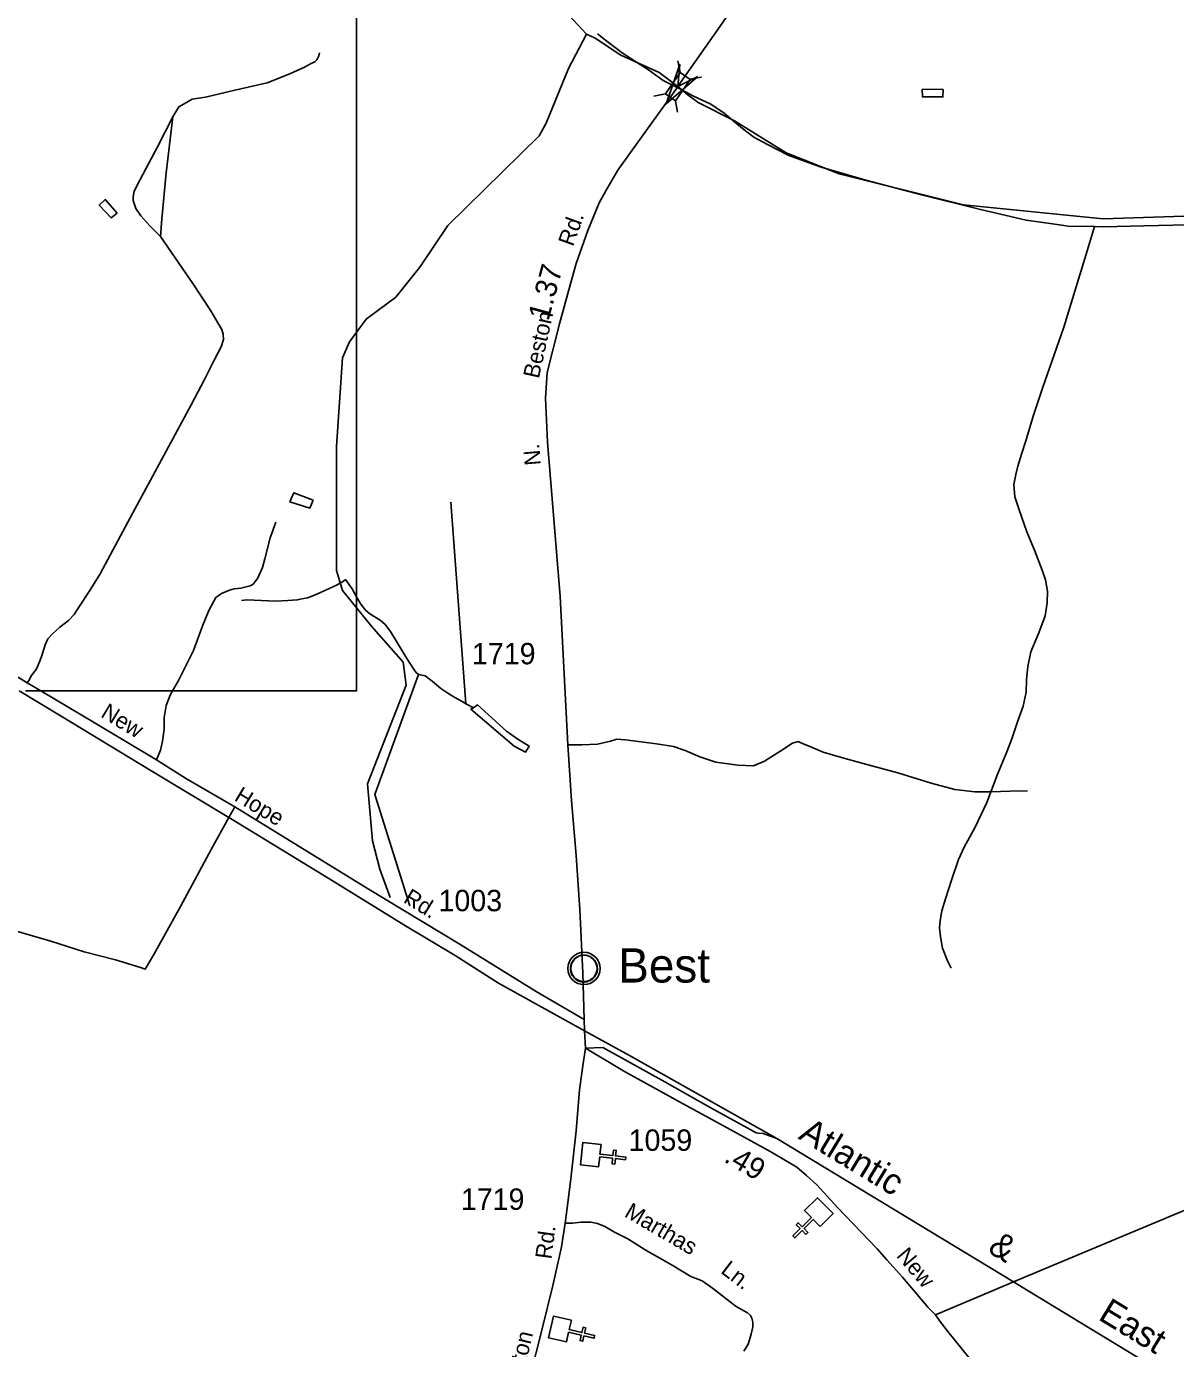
# Model space of a CAD drawing. Extents: x 2206922 to 2357709, y 510027 to 673830.
# Drawn here: x 2340188 to 2346902, y 580187 to 587910 of the extents above; entities that cross this region are included whole.
import ezdxf

# ---------------------------------------------------------------- set-up
doc = ezdxf.new("R2010")
doc.units = 0
for name, color, linetype in [('Exist Civil Demographics Community CELL', 7, 'Continuous'), ('Exist Civil Demographics Community Label', 7, 'Continuous'), ('Exist Cultural Church CELL', 7, 'Continuous'), ('Exist Hydrographic Creek Single Shore', 7, 'Continuous'), ('Exist Hydrographic Misc Water Feature', 7, 'Continuous'), ('Exist Railroad Mainline', 7, 'Continuous'), ('Exist Railroad Mainline Label', 7, 'Continuous'), ('Exist Railroad Siding', 7, 'Continuous'), ('Exist Road Non-System Type 51', 7, 'Continuous'), ('Exist Road Non-System Type 51 Label', 7, 'Continuous'), ('Exist Road Secondary Mileage Hundredths English Label', 7, 'Continuous'), ('Exist Road Secondary Structure Standard Bridge Attributed CELL', 7, 'Continuous'), ('Exist Road Secondary Structure Standard Bridge CELL', 7, 'Continuous'), ('Exist Road Secondary Type 51 Attributed', 7, 'Continuous'), ('Exist Road Secondary Type 51 Label', 7, 'Continuous'), ('Exist Road Secondary Type 51 Number Label', 7, 'Continuous'), ('Map Preparation Inset Cut Line', 7, 'Continuous')]:
    doc.layers.add(name, color=color, linetype=linetype)

msp = doc.modelspace()

# ---------------------------------------------------------------- linework, layer by layer
at = {"layer": 'Exist Civil Demographics Community CELL'}
msp.add_lwpolyline([(2343367.8, 582419.8), (2343368.8, 582425.4), (2343370.5, 582432), (2343373.5, 582439.2), (2343376.4, 582444.9), (2343379.7, 582450.6), (2343383.5, 582455.7), (2343387.4, 582460.1), (2343392, 582464.7), (2343397.6, 582469.3), (2343403, 582473), (2343407.9, 582475.8), (2343412.9, 582478.3), (2343418.4, 582480.6), (2343424, 582482.4), (2343428.4, 582483.6), (2343433.2, 582484.3), (2343437.3, 582485), (2343443.7, 582485.3), (2343448.1, 582485.2), (2343453.8, 582484.9), (2343458.7, 582484.2), (2343463.6, 582483.2), (2343468.6, 582481.8), (2343473.8, 582479.9), (2343480.4, 582476.9), (2343486.7, 582473.4), (2343491.7, 582469.9), (2343496.9, 582465.9), (2343500.2, 582462.7), (2343504.4, 582458.4), (2343508.2, 582453.7), (2343511.3, 582449.1), (2343514.4, 582444.1), (2343516.9, 582438.9), (2343518.9, 582433.9), (2343520.5, 582428.9), (2343521.8, 582424.3), (2343522.8, 582418.2), (2343523.5, 582413.5), (2343523.7, 582407.5), (2343523.6, 582401.7), (2343523, 582396.1), (2343522, 582390.6), (2343520.4, 582384.4), (2343518.5, 582378.6), (2343516.2, 582373.5), (2343513.1, 582367.5), (2343509.8, 582362.2), (2343506.3, 582357.5), (2343502.1, 582352.7), (2343496.8, 582347.8), (2343491.8, 582343.7), (2343486.8, 582340.2), (2343482.5, 582337.7), (2343475.7, 582334.5), (2343468.5, 582331.8), (2343462.6, 582330.3), (2343456, 582329), (2343451.5, 582328.5), (2343447, 582328.3), (2343441.4, 582328.3), (2343437.2, 582328.7), (2343431.5, 582329.4), (2343425.6, 582330.7), (2343421, 582332), (2343415.9, 582333.9), (2343411.3, 582335.9), (2343407.4, 582338.1), (2343400.5, 582342.2), (2343395, 582346.5), (2343390.1, 582351), (2343385.6, 582355.8), (2343382.4, 582359.8), (2343379.4, 582364), (2343375.3, 582371.1), (2343373.6, 582374.6), (2343371.9, 582378.6), (2343369.3, 582386.8), (2343367.8, 582393.9), (2343367.1, 582399), (2343366.8, 582405.3), (2343366.7, 582410), (2343367.3, 582416.5)], close=True, dxfattribs=at)
for centre, radius in [((2343445.4, 582407.4), 94.3), ((2343445.1, 582407.7), 76.7)]:
    msp.add_circle(centre, radius, dxfattribs=at)
at = {"layer": 'Exist Cultural Church CELL'}
for points in [[(2343545.1, 581379.3), (2343539, 581322.7), (2343614.7, 581314.4), (2343618.2, 581346.2), (2343634.1, 581344.5), (2343630.6, 581312.7), (2343690.4, 581306.1), (2343688.6, 581290.2), (2343628.8, 581296.8), (2343625.4, 581264.9), (2343609.5, 581266.7), (2343613, 581298.5), (2343537.3, 581306.8), (2343530.9, 581249.5), (2343425.1, 581261.1), (2343439.3, 581390.9)], [(2344825.5, 580900.8), (2344785.3, 580941.1), (2344731.3, 580887.5), (2344753.8, 580864.8), (2344742.5, 580853.5), (2344720, 580876.2), (2344677.3, 580833.9), (2344666, 580845.2), (2344708.7, 580887.6), (2344686.1, 580910.3), (2344697.5, 580921.6), (2344720, 580898.9), (2344774, 580952.5), (2344733.5, 580993.5), (2344809.1, 581068.5), (2344901.1, 580975.8)], [(2343372.1, 580353.1), (2343359.4, 580297.6), (2343433.6, 580280.5), (2343440.8, 580311.7), (2343456.4, 580308.1), (2343449.2, 580276.9), (2343507.8, 580263.4), (2343504.2, 580247.8), (2343445.6, 580261.3), (2343438.4, 580230.1), (2343422.9, 580233.7), (2343430, 580264.9), (2343355.8, 580281.9), (2343342.8, 580225.8), (2343239.1, 580249.6), (2343268.4, 580376.9)]]:
    msp.add_lwpolyline(points, close=True, dxfattribs=at)
at = {"layer": 'Exist Hydrographic Creek Single Shore'}
for points in [[(2343460.7, 587866.2), (2343358.8, 587973.7), (2342660.8, 588529.7), (2342542.7, 588646.3), (2342457.8, 588820.1), (2342422.7, 588927), (2342271.6, 589068.6), (2341927.7, 589254.9), (2341708.7, 589410.1), (2341405.7, 589706.3), (2341320.8, 589830.9), (2341278.7, 589914.5), (2341176.6, 590038.4)], [(2348070.9, 586838.3), (2346479.9, 586787.1), (2345662.8, 586869), (2344935.8, 587049.7), (2344626.8, 587171.7), (2344324.8, 587359.6), (2344112.1, 587467), (2344051.5, 587511.1), (2343994.4, 587559.1), (2343885.2, 587641.5), (2343661.7, 587743.1), (2343510.7, 587842), (2343460.7, 587866.2)]]:
    msp.add_lwpolyline(points, dxfattribs=at)
at = {"layer": 'Exist Hydrographic Misc Water Feature'}
msp.add_line((2342666.9, 585130.9), (2342754.7, 583952.6), dxfattribs=at)
for points in [[(2342312.8, 582821.7), (2342252.7, 582986.7), (2342209.7, 583152.3), (2342180.8, 583485.9), (2342406.7, 584062.8), (2342388.7, 584196.6), (2342202.7, 584409), (2342033.7, 584615.5), (2341998.7, 584732.2), (2341998.7, 585457.4), (2342033.7, 585974.1), (2342074.8, 586067.6), (2342172.8, 586199.6), (2342345.6, 586328), (2342485.7, 586504.3), (2342649.7, 586747.2), (2343184.7, 587271), (2343224.7, 587344.8), (2343354.7, 587665.1), (2343460.7, 587866.2)], [(2343525.3, 587868), (2343571.6, 587830.7), (2343668.4, 587755.7), (2343725.2, 587718.3), (2343821.8, 587657.6), (2343908.5, 587594.6), (2344017.2, 587540.2), (2344081.4, 587505), (2344186, 587456), (2344264.7, 587403.2), (2344327.3, 587352), (2344371.5, 587314.5), (2344438.2, 587263.2), (2344518.6, 587220.2), (2344643.4, 587155.6), (2344831.9, 587088), (2345092.9, 587011.4), (2345417.7, 586927.3), (2345762.8, 586841.3), (2346029.2, 586778.5), (2346195.7, 586754.7), (2346275.2, 586743.5), (2346429.2, 586741.5)], [(2345544.2, 587542.5), (2345542.8, 587498.5), (2345422.6, 587499.1), (2345422.2, 587543), (2345544.2, 587542.5)], [(2340717.3, 586818.7), (2340683.5, 586792.2), (2340612.7, 586867.3), (2340648.2, 586899.7), (2340717.3, 586818.7)], [(2346429.2, 586741.5), (2346392.9, 586625.3), (2346248.6, 586153.5), (2346124.9, 585798.2), (2346073.1, 585645.8), (2346024.9, 585483.1), (2346003.6, 585417), (2345980.8, 585340.9), (2345969.3, 585292.8), (2345958, 585234.4), (2345962.5, 585162.4), (2345987.8, 585086.8), (2346033.5, 584957.5), (2346078.4, 584850.2), (2346121.7, 584734.6), (2346142.8, 584677.1), (2346153, 584611), (2346152, 584543.1), (2346139.3, 584467.1), (2346102.4, 584368.4), (2346055.8, 584256.2), (2346038.8, 584172), (2346031.6, 584096), (2346028.6, 584021.9), (2346011.5, 583939.7), (2345978.3, 583847.4), (2345945.7, 583748.8), (2345917, 583672.9), (2345860.6, 583536.1), (2345800.3, 583377.4), (2345730, 583228.6), (2345669.5, 583120), (2345634.3, 583043.5), (2345592.2, 582923.2), (2345557.6, 582814.9), (2345536, 582744.7), (2345526.8, 582688.6), (2345523.3, 582644.5), (2345528.2, 582592.6), (2345540.5, 582526.7), (2345569.7, 582453), (2345590, 582409.4)], [(2346429.2, 586741.5), (2346481.3, 586740.1), (2346717.1, 586744.8), (2346971.2, 586752), (2347378.6, 586776.7), (2347648.5, 586794.1), (2347760.2, 586801.2)], [(2341863.1, 585143.1), (2341843.5, 585097), (2341727.2, 585133.5), (2341750.4, 585186), (2341863.1, 585143.1)], [(2342052.6, 584679.2), (2342040.5, 584669.5), (2342002.8, 584649.3), (2341901.5, 584602.1), (2341861.9, 584583.7), (2341829.9, 584573), (2341797.9, 584566.9), (2341770, 584560.6), (2341715.9, 584557.8), (2341642.5, 584553), (2341562.1, 584557.8), (2341518.2, 584559.5), (2341476.4, 584560.9), (2341444.2, 584556.5)], [(2342052.6, 584679.2), (2342091, 584624.3), (2342117.8, 584574.4), (2342142.4, 584535), (2342168.5, 584501), (2342194.7, 584479.6), (2342255.2, 584442.2), (2342283.7, 584416.4), (2342314.3, 584374.9), (2342354.6, 584311.6), (2342395.7, 584243.8), (2342424, 584196.6), (2342456.8, 584146.6), (2342466.8, 584135), (2342478.7, 584125.1)], [(2342478.7, 584125.1), (2342223.6, 583424.2), (2342427.2, 582773.1)], [(2342478.7, 584125.1), (2342517.1, 584117.7), (2342559.3, 584086.2), (2342609.5, 584042.6), (2342650.5, 584015.3), (2342690.3, 583989.9), (2342734.8, 583966.1), (2342754.7, 583952.6)], [(2342754.7, 583952.6), (2342762.9, 583948.5), (2342799.2, 583930.9)], [(2342799.2, 583930.9), (2342823.2, 583947.2), (2342992.6, 583793.5), (2343059.2, 583746.2), (2343125.6, 583707), (2343103.9, 583671), (2343037.7, 583706.1), (2342785.1, 583922.9), (2342799.2, 583930.9)]]:
    msp.add_lwpolyline(points, dxfattribs=at)
at = {"layer": 'Exist Railroad Mainline'}
msp.add_line((2345954.4, 580576.1), (2344572.2, 581413.9), dxfattribs=at)
for points in [[(2343449.1, 582043.8), (2343431, 582053.8), (2342946, 582321.9), (2342692.3, 582482.7), (2342402.1, 582657.3), (2341955, 582933.7), (2341399.2, 583271), (2341370.2, 583288.5), (2340910, 583564.9), (2340390.3, 583880.6), (2340145.1, 584028.3)], [(2344572.2, 581413.9), (2343710.7, 581899.3), (2343449.1, 582043.8)], [(2350448.7, 577441.9), (2350344.3, 577542.9), (2350194.7, 577685.1), (2350053.2, 577821.2), (2349952, 577924), (2349848.8, 578016.8), (2349715.6, 578131.1), (2349574.2, 578247.4), (2349493.6, 578306.5), (2349410.7, 578367.3), (2349201, 578526.7), (2348997.3, 578676.3), (2348767.5, 578839.4), (2348495.2, 579028.1), (2348259.7, 579171.3), (2347858.7, 579420.1), (2347226.4, 579804.5), (2346040.4, 580523.9), (2345954.4, 580576.1)]]:
    msp.add_lwpolyline(points, dxfattribs=at)
at = {"layer": 'Exist Railroad Siding'}
msp.add_lwpolyline([(2344572.2, 581413.9), (2344492, 581442.9), (2344463.9, 581444.5), (2344451.8, 581446.4), (2344399.6, 581475.7), (2344182.2, 581595.2), (2343918.6, 581745.8), (2343556.2, 581945.4), (2343454, 581941.7)], dxfattribs=at)
at = {"layer": 'Exist Road Non-System Type 51'}
msp.add_line((2341370.2, 583288.5), (2341404.7, 583350.7), dxfattribs=at)
for points in [[(2341043.7, 587381.7), (2341079.3, 587441.2), (2341109, 587459), (2341156.6, 587485.8), (2341233.9, 587497.7), (2341397.4, 587536.4), (2341593.6, 587581), (2341727.3, 587634.5), (2341813.5, 587673.2), (2341852.2, 587694), (2341873, 587702.9), (2341884.9, 587714.8), (2341896.8, 587738.6), (2341899.7, 587756.5)], [(2340971.7, 586683.2), (2340909.9, 586745.2), (2340856.4, 586804.7), (2340826.7, 586846.3), (2340811.8, 586893.9), (2340811.8, 586914.7), (2340817.7, 586947.4), (2340850.4, 587012.9), (2340954.5, 587206.2), (2341043.7, 587381.7)], [(2340971.7, 586683.2), (2340978.3, 586786.8), (2341005, 587054.5), (2341043.7, 587381.7)], [(2340971.7, 586683.2), (2341160, 586409.6), (2341265, 586249), (2341306.6, 586179.6), (2341330.4, 586139.9), (2341338.3, 586112.1), (2341340.3, 586082.4), (2341326.4, 586038.8), (2341284.8, 585961.4), (2341229.3, 585848.4), (2341150.1, 585699.7), (2341056.9, 585527.2), (2340795.4, 585043.4), (2340619, 584712.2), (2340553.6, 584609.1), (2340498.6, 584523.6), (2340467.1, 584475.1), (2340433.7, 584440.8), (2340384, 584402.1), (2340340.6, 584361.8), (2340313, 584333.5), (2340297.4, 584297.2), (2340280.1, 584241.1), (2340266.4, 584202.9), (2340245.2, 584154.7), (2340215.5, 584116.3), (2340203.9, 584092.2), (2340192.9, 584075.7)], [(2341645.4, 585013.9), (2341611.5, 584922.1), (2341580.1, 584801.2), (2341568.1, 584750.5), (2341542.1, 584693.1), (2341533.9, 584680.2), (2341523.3, 584666.9), (2341520.5, 584661.7), (2341515.9, 584656.7), (2341506.1, 584647.7), (2341495.6, 584641.7), (2341440, 584629.6), (2341401.4, 584624.8), (2341374.3, 584617.3), (2341328.4, 584598), (2341295.1, 584574), (2341254.1, 584499.1), (2341215.4, 584402.4), (2341164.7, 584264.6), (2341075.3, 584085.8), (2341041.5, 584028.3)], [(2341041.5, 584028.3), (2341027, 584003.6), (2341005.3, 583943.2), (2340993.2, 583873.1), (2340993.2, 583805.4), (2340983.5, 583735.3), (2340971.4, 583682.1), (2340947.3, 583626.5)], [(2346037.3, 583444.7), (2345933.3, 583443.3), (2345827.4, 583440), (2345729.4, 583438.8), (2345613.2, 583453.6), (2345474.9, 583489.8), (2345280.2, 583549.5), (2345077.7, 583605), (2344949.3, 583639.4), (2344843, 583670.1), (2344760.6, 583705.2), (2344726.5, 583720.6), (2344696.2, 583732.4), (2344664.4, 583723.9), (2344595, 583679.1), (2344499.8, 583618.1), (2344436.1, 583591.3), (2344344.1, 583594.2), (2344215.9, 583612.6), (2344121.6, 583643.6), (2344037.1, 583680.4), (2343969, 583703.7), (2343868.9, 583720.4), (2343688.5, 583742.3), (2343638.5, 583747.7), (2343600.8, 583735.2), (2343525, 583718.3), (2343433, 583713.2), (2343351.2, 583714.1)], [(2339182.6, 582314), (2339295.9, 582395.3), (2339447.1, 582491.6), (2339515.7, 582537.4), (2339552.4, 582560.3), (2339598.2, 582574), (2339689.8, 582587.8), (2339799.7, 582599.2), (2339861.5, 582608.4), (2339921, 582626.7), (2339998.9, 582645.1), (2340028.6, 582651.9), (2340103, 582632.5), (2340329.7, 582566), (2340524.3, 582504.2), (2340707.5, 582458.3), (2340854.1, 582412.5), (2340881.5, 582403.3), (2340933, 582489.3), (2341088.7, 582768.8), (2341267.3, 583103.3), (2341370.2, 583288.5)], [(2344378.6, 580172.7), (2344405.6, 580213.7), (2344422.5, 580271.6), (2344432.5, 580313.5), (2344432.5, 580341.5), (2344426.5, 580364.5), (2344418.5, 580379.5), (2344400.6, 580396.4), (2344335.7, 580432.2), (2344283.3, 580471.1), (2344196.4, 580540), (2344136.6, 580583.5), (2344070.7, 580608.9), (2343961.4, 580674.9), (2343802.7, 580763.3), (2343700.9, 580827.7), (2343624.5, 580866.6), (2343567.6, 580899.6), (2343524.2, 580917.6), (2343485.2, 580925.1), (2343429.8, 580925.1), (2343378.9, 580919.1), (2343335.5, 580919.1)]]:
    msp.add_lwpolyline(points, dxfattribs=at)
at = {"layer": 'Exist Road Secondary Structure Standard Bridge Attributed CELL'}
msp.add_lwpolyline([(2344110.1, 587618.3), (2343926.4, 587457.9), (2344005.3, 587688.6), (2343994.4, 587559.1)], close=True, dxfattribs=at)
at = {"layer": 'Exist Road Secondary Structure Standard Bridge CELL'}
for p, q in [((2344007.1, 587641), (2343994.5, 587708.8)), ((2344064, 587601.9), (2344131.9, 587614.6)), ((2343853.6, 587503.9), (2343921.4, 587516.5)), ((2343992.3, 587408.8), (2343979.6, 587476.6))]:
    msp.add_line(p, q, dxfattribs=at)
msp.add_lwpolyline([(2343921.4, 587516.5), (2344006.9, 587641.1), (2344065.1, 587601.2), (2343979.6, 587476.6)], close=True, dxfattribs=at)
at = {"layer": 'Exist Road Secondary Type 51 Attributed'}
for p, q in [((2343449.1, 582043.8), (2343446, 582110.1)), ((2343454, 581941.7), (2343449.1, 582043.8))]:
    msp.add_line(p, q, dxfattribs=at)
for points in [[(2343997.3, 587564.2), (2344010.4, 587582.4), (2344214.1, 587873.4), (2344303.4, 588001.7), (2344427.1, 588203.3), (2344468.3, 588290.4), (2344503, 588393.2), (2344534.7, 588473.7), (2344585.1, 588606.5), (2344624.1, 588745.3), (2344681.3, 588967.9), (2344686.4, 588986.6)], [(2343446, 582110.1), (2343439.1, 582382.7), (2343421.9, 582752.7), (2343399, 583066.6), (2343372.9, 583388.7), (2343351.2, 583714.1), (2343306.6, 584579.4), (2343259.9, 585150.5), (2343232, 585482.1), (2343220.4, 585738.1), (2343229.6, 585889.3), (2343303.5, 586172.6), (2343357.1, 586371.2), (2343399.3, 586525.5), (2343468.9, 586718.4), (2343535.1, 586879.1), (2343574, 586949.5), (2343644, 587071.5), (2343781.4, 587263.9), (2343997.3, 587564.2)], [(2339671.8, 584394.9), (2340192.9, 584075.7), (2340272.6, 584028.3), (2340589.3, 583839.7), (2340947.3, 583626.5), (2341123.6, 583515.3), (2341404.7, 583350.7), (2342180.9, 582874.2), (2342715.6, 582552.3), (2343166.6, 582272.8), (2343446, 582110.1)], [(2345954.4, 580576.1), (2347002.4, 581015.8), (2347399.3, 581183.2), (2347554.2, 581249.1), (2347684.1, 581300.8), (2347874.6, 581372), (2348040.1, 581425.5), (2348551.8, 581565.3), (2349460.8, 581826.7), (2350477.7, 582094.6), (2350627.1, 582133.9)], [(2343131.1, 580025.4), (2343200, 580293.6), (2343265.2, 580564), (2343314.3, 580781.1), (2343335.5, 580919.1), (2343347.5, 581009.3), (2343369.5, 581179.5), (2343400.2, 581459.8), (2343419.4, 581697.8), (2343440.2, 581852.3), (2343454, 581941.7)], [(2343454, 581941.7), (2343681.8, 581805.4), (2344004.6, 581628.9), (2344343.5, 581443.4), (2344538.1, 581335.7), (2344690.2, 581247.4), (2344744.8, 581198), (2344806, 581143.2), (2344927, 581010.3), (2345158.6, 580769.8), (2345215.9, 580705.6), (2345305.7, 580605), (2345455.7, 580426.8), (2345500.1, 580383.5)], [(2345500.1, 580383.5), (2345822.3, 580520.7), (2345954.4, 580576.1)], [(2345500.1, 580383.5), (2345525, 580347.9), (2345571.3, 580287.4), (2345694.1, 580134.2), (2345859.7, 579927.6), (2346140, 579572.3), (2346272.6, 579382.6), (2346418.6, 579184.9), (2346548.5, 578992.5), (2346670.4, 578770.8), (2346791.5, 578548.1), (2346846.7, 578448.4), (2346921.4, 578321.9), (2346985.5, 578224), (2347099.4, 578081.5), (2347359.3, 577732.4), (2347759.8, 577215.9), (2348042.8, 576849), (2348376.8, 576421.5), (2348557.2, 576186.4), (2348710.3, 575978.6), (2348779.7, 575869.4), (2349346, 574910.3)]]:
    msp.add_lwpolyline(points, dxfattribs=at)
at = {"layer": 'Map Preparation Inset Cut Line'}
for p, q in [((2340272.6, 584028.3), (2340183, 584028.3)), ((2341041.5, 584028.3), (2340272.6, 584028.3))]:
    msp.add_line(p, q, dxfattribs=at)
msp.add_lwpolyline([(2342116.7, 590994.6), (2342116.7, 584028.3), (2341041.5, 584028.3)], dxfattribs=at)

# ---------------------------------------------------------------- texts
at = {"layer": 'Exist Civil Demographics Community Label'}
msp.add_text('Best', height=200, dxfattribs=at).set_placement((2343646.3, 582325.3))
at = {"layer": 'Exist Railroad Mainline Label'}
for s, rotation, p in [('Atlantic', 328.77639, (2344692.1, 581415.9)), ('&', 328.75999, (2345798, 580754.1)), ('East', 328.70294, (2346443.7, 580360.4))]:
    msp.add_text(s, height=150, rotation=rotation, dxfattribs=at).set_placement(p)
at = {"layer": 'Exist Road Non-System Type 51 Label'}
for s, rotation, p in [('Marthas', 329.66878, (2343675.8, 580961.7)), ('Ln.', 322.6734, (2344239.1, 580632.6))]:
    msp.add_text(s, height=95, rotation=rotation, dxfattribs=at).set_placement(p)
at = {"layer": 'Exist Road Secondary Mileage Hundredths English Label'}
for s, rotation, p in [('1.37', 74.89588, (2343237.5, 586185.7)), ('.49', 329.55424, (2344256.9, 581282.1))]:
    msp.add_text(s, height=125, rotation=rotation, dxfattribs=at).set_placement(p)
at = {"layer": 'Exist Road Secondary Type 51 Label'}
for s, rotation, p in [('Rd.', 70.16021, (2343381.2, 586620.4)), ('Beston', 77.53132, (2343181.6, 585849.2)), ('N.', 94.80943, (2343194.3, 585349.2)), ('New', 328.78086, (2340616.4, 583880.4)), ('Hope', 328.81167, (2341396.5, 583393)), ('Rd.', 328.82964, (2342384.7, 582797.4)), ('Rd.', 82.33539, (2343254.5, 580705.7)), ('New', 310.08869, (2345266.9, 580727.6)), ('Beston', 76.52178, (2343057.1, 579891.9))]:
    msp.add_text(s, height=95, rotation=rotation, dxfattribs=at).set_placement(p)
at = {"layer": 'Exist Road Secondary Type 51 Number Label'}
for s, p in [('1719', (2342790.9, 584184.2)), ('1003', (2342595.4, 582741.8)), ('1059', (2343706.4, 581342.1)), ('1719', (2342725.8, 580997.4))]:
    msp.add_text(s, height=125, dxfattribs=at).set_placement(p)

doc.saveas('drawing.dxf')
